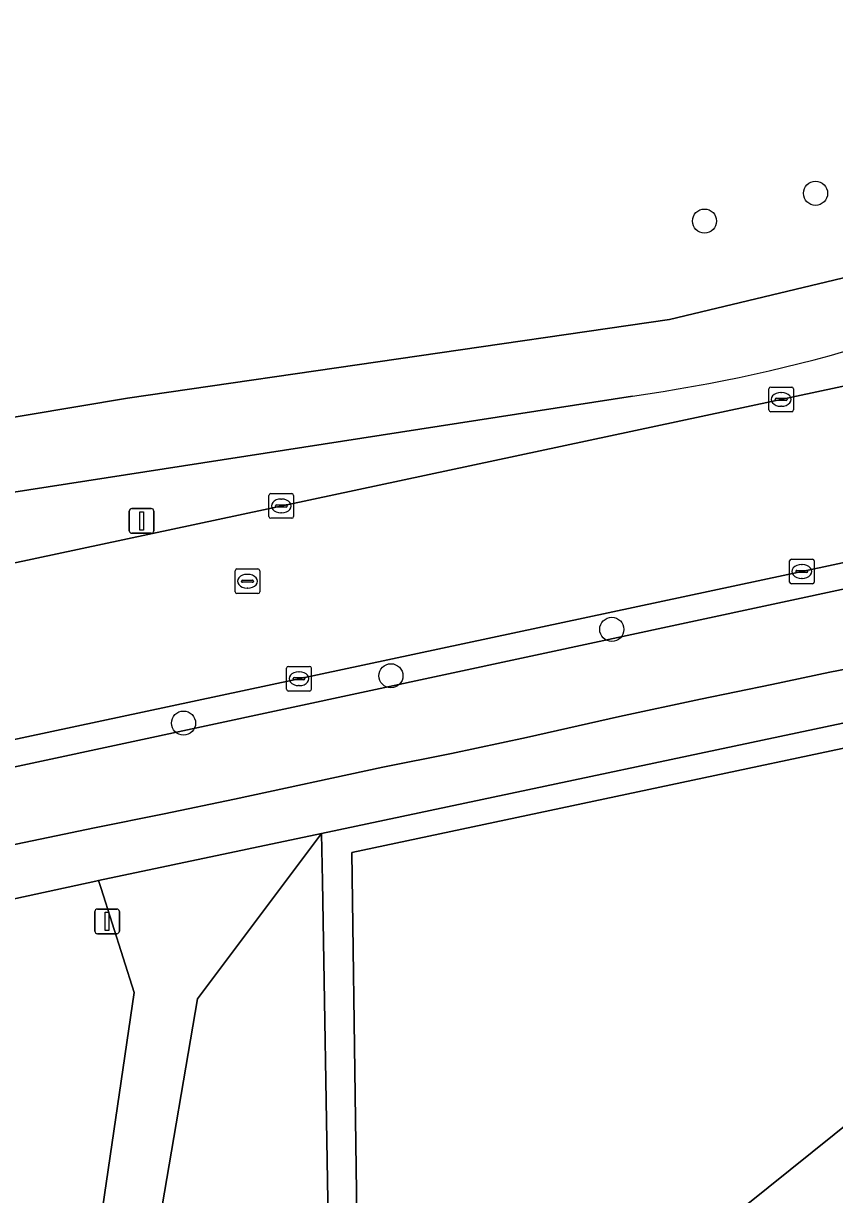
# Model space of a CAD drawing. Extents: x 160203 to 161530, y 379528 to 381797.
# Drawn here: x 160885.38 to 160918.26, y 380769.2 to 380816.66 of the extents above; entities that cross this region are included whole.
import ezdxf

# ---------------------------------------------------------------- set-up
doc = ezdxf.new("R2010")
doc.units = 0
for name, color, linetype in [('IMGEO_Berm_groen', 7, 'Continuous'), ('IMGEO_Boom', 7, 'Continuous'), ('IMGEO_Fietspad_open', 7, 'Continuous'), ('IMGEO_Groenvoorziening', 7, 'Continuous'), ('IMGEO_Haag', 7, 'Continuous'), ('IMGEO_Hek', 7, 'Continuous'), ('IMGEO_Kolk', 7, 'Continuous'), ('IMGEO_Lichtmast', 7, 'Continuous'), ('IMGEO_Loofbos', 7, 'Continuous'), ('IMGEO_Rijbaan_lokaal_gesloten', 7, 'Continuous'), ('IMGEO_Rioolput', 7, 'Continuous'), ('IMGEO_Voetpad_open', 7, 'Continuous')]:
    doc.layers.add(name, color=color, linetype=linetype)

msp = doc.modelspace()

# ---------------------------------------------------------------- linework, layer by layer
at = {"layer": 'IMGEO_Berm_groen'}
for points in [[(160853.823, 380788.153), (160868.994, 380791.387), (160962.393, 380811.294)], [(160978.03, 380807.467), (160972.81, 380806.33), (160967.738, 380805.281), (160872.514, 380784.988), (160872.747, 380783.9), (160968.598, 380804.459)], [(160910.065, 380801.559), (160877.753, 380796.551)]]:
    msp.add_lwpolyline(points, dxfattribs=at)
msp.add_arc((160900.91, 380866.38), 65.464, 278.03913, 295.58146, dxfattribs=at)
at = {"layer": 'IMGEO_Boom'}
for centre in [(160917.487, 380809.778), (160912.986, 380808.653), (160909.229, 380792.108), (160900.275, 380790.226), (160891.868, 380788.309)]:
    msp.add_circle(centre, 0.489, dxfattribs=at)
at = {"layer": 'IMGEO_Fietspad_open'}
for points in [[(160981.147, 380819.173), (160950.184, 380817.435), (160945.017, 380816.889), (160942.809, 380816.444), (160931.168, 380811.62), (160922.422, 380807.645), (160919.528, 380806.566), (160911.568, 380804.662), (160889.594, 380801.47), (160875.251, 380799.066), (160872.634, 380798.093), (160869.122, 380795.967)], [(160978.27, 380806.464), (160976.415, 380806), (160968.598, 380804.459), (160872.747, 380783.9), (160862.114, 380781.662), (160856.442, 380780.46)], [(160877.753, 380796.551), (160910.065, 380801.559)], [(160848.709, 380778.795), (160840.695, 380777.069), (160836.273, 380776.224), (160836.948, 380773.18), (160852.102, 380776.534), (160888.262, 380784.068), (160891.08, 380784.626), (160893.936, 380785.223), (160899.941, 380786.518), (160902.733, 380787.077), (160905.767, 380787.724), (160909.537, 380788.575), (160912.825, 380789.273), (160915.719, 380789.87), (160918.068, 380790.378), (160920.518, 380790.848), (160922.447, 380791.267), (160924.847, 380791.8), (160927.182, 380792.346), (160929.518, 380792.803)]]:
    msp.add_lwpolyline(points, dxfattribs=at)
msp.add_arc((160900.91, 380866.38), 65.464, 278.03913, 295.58146, dxfattribs=at)
at = {"layer": 'IMGEO_Groenvoorziening'}
for points in [[(160898.011, 380750.946), (160902.722, 380750.865), (160902.791, 380751.765), (160899.115, 380751.765), (160898.983, 380761.45), (160898.69, 380783.066), (160932.839, 380790.308), (160952.53, 380794.484), (160966.254, 380797.667), (160978.035, 380800.148), (160981.545, 380801.036), (160981.566, 380799.472), (160982.767, 380793.847), (160983.572, 380794.021), (160981.979, 380801.73), (160921.845, 380789.002), (160897.464, 380783.841), (160897.497, 380781.89), (160897.729, 380768.163), (160898.011, 380753.96)], [(160905.086, 380761.45), (160910.031, 380765.042), (160911.248, 380766.02), (160912.004, 380766.626), (160933.337, 380783.757), (160932.839, 380790.308), (160898.69, 380783.066), (160898.983, 380761.45)], [(160898.011, 380753.96), (160897.729, 380768.163), (160897.497, 380781.89), (160897.464, 380783.841), (160892.435, 380777.138), (160890.911, 380768.187), (160890.894, 380763.417), (160895.724, 380763.408), (160895.762, 380753.954)], [(160889.865, 380777.392), (160888.533, 380781.612), (160888.428, 380781.929), (160888.317, 380781.905), (160862.044, 380776.218), (160863.278, 380770.473), (160860.088, 380769.786), (160858.834, 380775.541), (160857.114, 380775.173), (160857.128, 380767.765), (160859.443, 380767.782), (160859.472, 380765.525), (160863.523, 380765.538), (160868.849, 380765.538), (160871.481, 380765.511), (160871.481, 380765.528), (160871.541, 380768.117), (160875.906, 380768.117), (160885.697, 380768.163), (160888.514, 380768.176)]]:
    msp.add_lwpolyline(points, close=True, dxfattribs=at)
msp.add_lwpolyline([(160933.337, 380783.757), (160912.004, 380766.626), (160911.54, 380750.632), (160914.783, 380750.632), (160917.427, 380750.632), (160917.733, 380751.709), (160918.088, 380752.958), (160921.971, 380760.385)], dxfattribs=at)
at = {"layer": 'IMGEO_Haag'}
msp.add_lwpolyline([(160898.011, 380750.946), (160902.722, 380750.865), (160902.791, 380751.765), (160899.115, 380751.765), (160898.983, 380761.45), (160898.69, 380783.066), (160932.839, 380790.308), (160952.53, 380794.484), (160966.254, 380797.667), (160978.035, 380800.148), (160981.545, 380801.036), (160981.566, 380799.472), (160982.767, 380793.847), (160983.572, 380794.021), (160981.979, 380801.73), (160921.845, 380789.002), (160897.464, 380783.841), (160897.497, 380781.89), (160897.729, 380768.163), (160898.011, 380753.96)], close=True, dxfattribs=at)
at = {"layer": 'IMGEO_Hek'}
for points in [[(160897.497, 380781.89), (160897.464, 380783.841)], [(160897.729, 380768.163), (160897.497, 380781.89)]]:
    msp.add_lwpolyline(points, dxfattribs=at)
at = {"layer": 'IMGEO_Kolk'}
for p, q in [((160915.594, 380801.001), (160915.594, 380801.853)), ((160915.669, 380801.927), (160916.521, 380801.927)), ((160916.082, 380801.707), (160916.107, 380801.707)), ((160916.595, 380801.853), (160916.595, 380801.001)), ((160915.853, 380801.421), (160915.853, 380801.433)), ((160916.291, 380801.384), (160915.893, 380801.384)), ((160915.896, 380801.47), (160916.294, 380801.47)), ((160916.337, 380801.433), (160916.337, 380801.421)), ((160916.521, 380800.927), (160915.669, 380800.927)), ((160916.105, 380801.147), (160916.08, 380801.147)), ((160895.331, 380796.682), (160895.331, 380797.534)), ((160895.406, 380797.608), (160896.258, 380797.608)), ((160896.332, 380797.534), (160896.332, 380796.682)), ((160895.59, 380797.102), (160895.59, 380797.114)), ((160896.028, 380797.065), (160895.63, 380797.065)), ((160895.633, 380797.151), (160896.031, 380797.151)), ((160895.819, 380797.388), (160895.844, 380797.388)), ((160896.074, 380797.114), (160896.074, 380797.102)), ((160896.258, 380796.608), (160895.406, 380796.608)), ((160895.842, 380796.828), (160895.817, 380796.828)), ((160916.433, 380794.027), (160916.433, 380794.879)), ((160916.508, 380794.953), (160917.36, 380794.953)), ((160916.921, 380794.733), (160916.946, 380794.733)), ((160917.434, 380794.879), (160917.434, 380794.027)), ((160916.692, 380794.447), (160916.692, 380794.459)), ((160917.13, 380794.41), (160916.732, 380794.41)), ((160916.735, 380794.496), (160917.133, 380794.496)), ((160916.944, 380794.173), (160916.919, 380794.173)), ((160917.176, 380794.459), (160917.176, 380794.447)), ((160917.36, 380793.953), (160916.508, 380793.953)), ((160896.048, 380789.683), (160896.048, 380790.535)), ((160896.123, 380790.609), (160896.975, 380790.609)), ((160896.536, 380790.389), (160896.561, 380790.389)), ((160897.049, 380790.535), (160897.049, 380789.683)), ((160896.307, 380790.103), (160896.307, 380790.115)), ((160896.745, 380790.066), (160896.347, 380790.066)), ((160896.35, 380790.152), (160896.748, 380790.152)), ((160896.559, 380789.829), (160896.534, 380789.829)), ((160896.791, 380790.115), (160896.791, 380790.103)), ((160896.975, 380789.609), (160896.123, 380789.609))]:
    msp.add_line(p, q, dxfattribs=at)
for points in [[(160915.594, 380801.001), (160915.594, 380801.853)], [(160915.669, 380801.927), (160916.521, 380801.927)], [(160916.595, 380801.853), (160916.595, 380801.001)], [(160916.521, 380800.927), (160915.669, 380800.927)], [(160895.331, 380796.682), (160895.331, 380797.534)], [(160895.406, 380797.608), (160896.258, 380797.608)], [(160896.332, 380797.534), (160896.332, 380796.682)], [(160896.258, 380796.608), (160895.406, 380796.608)], [(160916.433, 380794.027), (160916.433, 380794.879)], [(160916.508, 380794.953), (160917.36, 380794.953)], [(160917.434, 380794.879), (160917.434, 380794.027)], [(160917.36, 380793.953), (160916.508, 380793.953)], [(160896.048, 380789.683), (160896.048, 380790.535)], [(160896.123, 380790.609), (160896.975, 380790.609)], [(160897.049, 380790.535), (160897.049, 380789.683)], [(160896.975, 380789.609), (160896.123, 380789.609)]]:
    msp.add_lwpolyline(points, dxfattribs=at)
for centre, radius, start, end in [((160915.671, 380801.851), 0.0765, 91.552, 178.448), ((160915.671, 380801.851), 0.0765, 91.552, 178.448), ((160916.519, 380801.851), 0.0765, 1.552, 88.448), ((160916.519, 380801.851), 0.0765, 1.552, 88.448), ((160915.893, 380801.43), 0.0403, 85.8775, 175.7526), ((160915.89, 380801.42), 0.0366, 178.938, 274.7102), ((160916.294, 380801.427), 0.043, 264.8664, 352.4533), ((160916.298, 380801.432), 0.0386, 1.7309, 96.639), ((160915.671, 380801.003), 0.0765, 181.552, 268.448), ((160915.671, 380801.003), 0.0765, 181.552, 268.448), ((160916.519, 380801.003), 0.0765, 271.552, 358.448), ((160916.519, 380801.003), 0.0765, 271.552, 358.448), ((160895.408, 380797.532), 0.0765, 91.552, 178.448), ((160895.408, 380797.532), 0.0765, 91.552, 178.448), ((160896.256, 380797.532), 0.0765, 1.552, 88.448), ((160896.256, 380797.532), 0.0765, 1.552, 88.448), ((160895.63, 380797.111), 0.0403, 85.8775, 175.7526), ((160895.627, 380797.101), 0.0366, 178.938, 274.7102), ((160896.031, 380797.108), 0.043, 264.8664, 352.4533), ((160896.035, 380797.113), 0.0386, 1.7309, 96.639), ((160895.408, 380796.684), 0.0765, 181.552, 268.448), ((160895.408, 380796.684), 0.0765, 181.552, 268.448), ((160896.256, 380796.684), 0.0765, 271.552, 358.448), ((160896.256, 380796.684), 0.0765, 271.552, 358.448), ((160916.51, 380794.877), 0.0765, 91.552, 178.448), ((160916.51, 380794.877), 0.0765, 91.552, 178.448), ((160917.358, 380794.877), 0.0765, 1.552, 88.448), ((160917.358, 380794.877), 0.0765, 1.552, 88.448), ((160916.732, 380794.456), 0.0403, 85.8775, 175.7526), ((160916.729, 380794.446), 0.0366, 178.938, 274.7102), ((160917.133, 380794.453), 0.043, 264.8664, 352.4533), ((160917.137, 380794.458), 0.0386, 1.7309, 96.639), ((160916.51, 380794.029), 0.0765, 181.552, 268.448), ((160916.51, 380794.029), 0.0765, 181.552, 268.448), ((160917.358, 380794.029), 0.0765, 271.552, 358.448), ((160917.358, 380794.029), 0.0765, 271.552, 358.448), ((160896.125, 380790.533), 0.0765, 91.552, 178.448), ((160896.125, 380790.533), 0.0765, 91.552, 178.448), ((160896.973, 380790.533), 0.0765, 1.552, 88.448), ((160896.973, 380790.533), 0.0765, 1.552, 88.448), ((160896.347, 380790.112), 0.0403, 85.8775, 175.7526), ((160896.344, 380790.102), 0.0366, 178.938, 274.7102), ((160896.748, 380790.109), 0.043, 264.8664, 352.4533), ((160896.752, 380790.114), 0.0386, 1.7309, 96.639), ((160896.125, 380789.685), 0.0765, 181.552, 268.448), ((160896.125, 380789.685), 0.0765, 181.552, 268.448), ((160896.973, 380789.685), 0.0765, 271.552, 358.448), ((160896.973, 380789.685), 0.0765, 271.552, 358.448)]:
    msp.add_arc(centre, radius, start, end, dxfattribs=at)
for centre, major_axis, ratio, start_param, end_param in [((160916.081, 380801.427), (-0.387, 0.002), 0.722429, 4.712389, 7.853982), ((160916.106, 380801.427), (-0.39, 0.002), 0.717154, 1.570796, 4.712389), ((160895.818, 380797.108), (-0.387, 0.002), 0.722429, 4.712389, 7.853982), ((160895.843, 380797.108), (-0.39, 0.002), 0.717154, 1.570796, 4.712389), ((160916.92, 380794.453), (-0.387, 0.002), 0.722429, 4.712389, 7.853982), ((160916.945, 380794.453), (-0.39, 0.002), 0.717154, 1.570796, 4.712389), ((160896.535, 380790.109), (-0.387, 0.002), 0.722429, 4.712389, 7.853982), ((160896.56, 380790.109), (-0.39, 0.002), 0.717154, 1.570796, 4.712389)]:
    msp.add_ellipse(centre, major_axis=major_axis, ratio=ratio, start_param=start_param, end_param=end_param, dxfattribs=at)
at = {"layer": 'IMGEO_Lichtmast'}
for p, q in [((160889.771, 380797.002), (160890.561, 380797.002)), ((160890.561, 380797.002), (160889.771, 380797.002)), ((160889.671, 380796.102), (160889.671, 380796.902)), ((160889.671, 380796.902), (160889.671, 380796.102)), ((160890.661, 380796.902), (160890.661, 380796.102)), ((160890.661, 380796.102), (160890.661, 380796.902)), ((160890.561, 380796.002), (160889.771, 380796.002)), ((160889.771, 380796.002), (160890.561, 380796.002)), ((160888.277, 380779.875), (160888.277, 380780.675)), ((160888.277, 380780.675), (160888.277, 380779.875)), ((160888.377, 380780.775), (160889.167, 380780.775)), ((160889.167, 380780.775), (160888.377, 380780.775)), ((160889.267, 380780.675), (160889.267, 380779.875)), ((160889.267, 380779.875), (160889.267, 380780.675)), ((160889.167, 380779.775), (160888.377, 380779.775)), ((160888.377, 380779.775), (160889.167, 380779.775))]:
    msp.add_line(p, q, dxfattribs=at)
for points in [[(160890.091, 380796.877), (160890.241, 380796.877), (160890.241, 380796.127), (160890.091, 380796.127), (160890.091, 380796.877)], [(160888.697, 380780.65), (160888.847, 380780.65), (160888.847, 380779.9), (160888.697, 380779.9), (160888.697, 380780.65)]]:
    msp.add_lwpolyline(points, dxfattribs=at)
for centre, start, end in [((160889.771, 380796.902), 90, 180), ((160889.771, 380796.902), 90, 180), ((160890.561, 380796.902), 0, 90), ((160890.561, 380796.902), 360, 90), ((160889.771, 380796.102), 180, 270), ((160889.771, 380796.102), 180, 270), ((160890.561, 380796.102), 270, 0), ((160890.561, 380796.102), 270, 0), ((160888.377, 380780.675), 90, 180), ((160888.377, 380780.675), 90, 180), ((160889.167, 380780.675), 0, 90), ((160889.167, 380780.675), 360, 90), ((160888.377, 380779.875), 180, 270), ((160888.377, 380779.875), 180, 270), ((160889.167, 380779.875), 270, 0), ((160889.167, 380779.875), 270, 0)]:
    msp.add_arc(centre, 0.1, start, end, dxfattribs=at)
at = {"layer": 'IMGEO_Loofbos'}
msp.add_lwpolyline([(160869.122, 380795.967), (160872.634, 380798.093), (160875.251, 380799.066), (160889.594, 380801.47), (160911.568, 380804.662), (160919.528, 380806.566), (160922.422, 380807.645), (160931.168, 380811.62), (160942.809, 380816.444), (160945.017, 380816.889), (160950.184, 380817.435), (160981.147, 380819.173)], dxfattribs=at)
at = {"layer": 'IMGEO_Rijbaan_lokaal_gesloten'}
for points in [[(160973.459, 380813.577), (160967.844, 380812.403), (160962.393, 380811.294), (160868.994, 380791.387), (160853.823, 380788.153), (160849.023, 380787.038), (160836.261, 380784.329), (160835.746, 380784.22), (160832.445, 380783.527), (160832.003, 380783.58)], [(160828.084, 380775.567), (160828.297, 380775.612), (160833.953, 380776.818), (160835.132, 380777.069), (160836.054, 380777.262), (160842.574, 380778.522), (160848.502, 380779.79), (160856.265, 380781.437), (160857.477, 380781.706), (160861.627, 380782.636), (160872.514, 380784.988), (160967.738, 380805.281), (160972.81, 380806.33), (160978.03, 380807.467), (160980.903, 380808.092)]]:
    msp.add_lwpolyline(points, dxfattribs=at)
at = {"layer": 'IMGEO_Rioolput'}
for p, q in [((160894.034, 380794.558), (160894.886, 380794.558)), ((160893.959, 380793.632), (160893.959, 380794.484)), ((160894.261, 380794.101), (160894.659, 380794.101)), ((160894.447, 380794.338), (160894.472, 380794.338)), ((160894.96, 380794.484), (160894.96, 380793.632)), ((160894.218, 380794.052), (160894.218, 380794.064)), ((160894.656, 380794.015), (160894.258, 380794.015)), ((160894.47, 380793.778), (160894.445, 380793.778)), ((160894.702, 380794.064), (160894.702, 380794.052)), ((160894.886, 380793.558), (160894.034, 380793.558))]:
    msp.add_line(p, q, dxfattribs=at)
for points in [[(160894.034, 380794.558), (160894.886, 380794.558)], [(160893.959, 380793.632), (160893.959, 380794.484)], [(160894.96, 380794.484), (160894.96, 380793.632)], [(160894.886, 380793.558), (160894.034, 380793.558)]]:
    msp.add_lwpolyline(points, dxfattribs=at)
for centre, radius, start, end in [((160894.036, 380794.482), 0.0765, 91.552, 178.448), ((160894.036, 380794.482), 0.0765, 91.552, 178.448), ((160894.884, 380794.482), 0.0765, 1.552, 88.448), ((160894.884, 380794.482), 0.0765, 1.552, 88.448), ((160894.258, 380794.061), 0.0403, 85.8775, 175.7526), ((160894.663, 380794.063), 0.0386, 1.7309, 96.639), ((160894.036, 380793.634), 0.0765, 181.552, 268.448), ((160894.036, 380793.634), 0.0765, 181.552, 268.448), ((160894.255, 380794.051), 0.0366, 178.938, 274.7102), ((160894.659, 380794.058), 0.043, 264.8664, 352.4533), ((160894.884, 380793.634), 0.0765, 271.552, 358.448), ((160894.884, 380793.634), 0.0765, 271.552, 358.448)]:
    msp.add_arc(centre, radius, start, end, dxfattribs=at)
for centre, major_axis, ratio, start_param, end_param in [((160894.446, 380794.058), (-0.387, 0.002), 0.722429, 4.712389, 7.853982), ((160894.471, 380794.058), (-0.39, 0.002), 0.717154, 1.570796, 4.712389)]:
    msp.add_ellipse(centre, major_axis=major_axis, ratio=ratio, start_param=start_param, end_param=end_param, dxfattribs=at)
at = {"layer": 'IMGEO_Voetpad_open'}
for points in [[(160888.317, 380781.905), (160888.428, 380781.929), (160897.464, 380783.841), (160921.845, 380789.002), (160981.979, 380801.73), (160983.572, 380794.021), (160984.388, 380790.072), (160984.633, 380788.887), (160994.77, 380788.817), (160994.617, 380790.532), (160994.52, 380790.952)], [(160920.518, 380790.848), (160918.068, 380790.378), (160915.719, 380789.87), (160912.825, 380789.273), (160909.537, 380788.575), (160905.767, 380787.724), (160902.733, 380787.077), (160899.941, 380786.518), (160893.936, 380785.223), (160891.08, 380784.626), (160888.262, 380784.068), (160852.102, 380776.534), (160836.948, 380773.18), (160836.449, 380773.07)], [(160836.017, 380770.491), (160847.115, 380773.056), (160857.114, 380775.173), (160858.834, 380775.541), (160862.044, 380776.218), (160888.317, 380781.905)]]:
    msp.add_lwpolyline(points, dxfattribs=at)
msp.add_lwpolyline([(160897.464, 380783.841), (160888.428, 380781.929), (160888.533, 380781.612), (160889.865, 380777.392), (160888.514, 380768.176), (160890.911, 380768.187), (160892.435, 380777.138)], close=True, dxfattribs=at)

doc.saveas('drawing.dxf')
